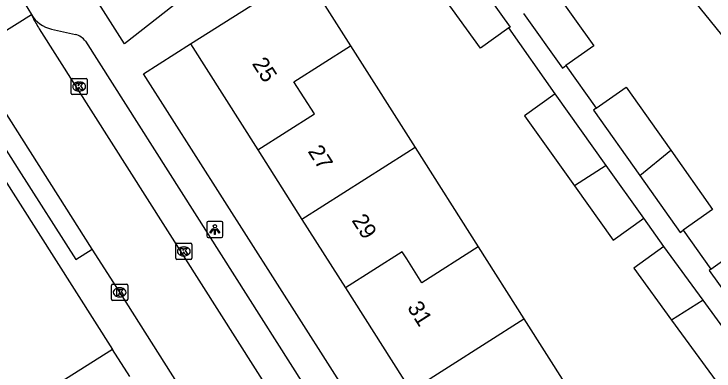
# Model space of a CAD drawing. Extents: x 162347 to 162868, y 381221 to 381813.
# Drawn here: x 162475.69 to 162519.02, y 381630.66 to 381652.77 of the extents above; entities that cross this region are included whole.
import ezdxf

# ---------------------------------------------------------------- set-up
doc = ezdxf.new("R2010")
doc.units = 0
for name, color, linetype in [('IMGEO_Kolk', 7, 'Continuous'), ('IMGEO_Lichtpunt', 7, 'Continuous'), ('IMGEO_Pand', 7, 'Continuous'), ('IMGEO_Pand_nummerreeks', 7, 'Continuous'), ('IMGEO_Rijbaan_lokaal_open', 7, 'Continuous'), ('IMGEO_Voetpad_open', 7, 'Continuous')]:
    doc.layers.add(name, color=color, linetype=linetype)

msp = doc.modelspace()

# ---------------------------------------------------------------- linework, layer by layer
at = {"layer": 'IMGEO_Kolk'}
for p, q in [((162479.227, 381647.856), (162479.227, 381648.708)), ((162479.302, 381648.782), (162480.154, 381648.782)), ((162479.715, 381648.562), (162479.74, 381648.562)), ((162480.228, 381648.708), (162480.228, 381647.856)), ((162479.738, 381648.002), (162479.713, 381648.002)), ((162480.154, 381647.782), (162479.302, 381647.782)), ((162485.705, 381637.646), (162485.705, 381638.498)), ((162485.78, 381638.572), (162486.632, 381638.572)), ((162486.706, 381638.498), (162486.706, 381637.646)), ((162486.193, 381638.352), (162486.218, 381638.352)), ((162486.632, 381637.572), (162485.78, 381637.572)), ((162486.216, 381637.792), (162486.191, 381637.792)), ((162481.734, 381635.11), (162481.734, 381635.962)), ((162481.809, 381636.036), (162482.661, 381636.036)), ((162482.735, 381635.962), (162482.735, 381635.11)), ((162482.222, 381635.816), (162482.247, 381635.816)), ((162482.661, 381635.036), (162481.809, 381635.036)), ((162482.245, 381635.256), (162482.22, 381635.256))]:
    msp.add_line(p, q, dxfattribs=at)
for points in [[(162479.227, 381647.856), (162479.227, 381648.708)], [(162479.302, 381648.782), (162480.154, 381648.782)], [(162479.548, 381648.482), (162479.671, 381648.482), (162479.671, 381648.331), (162479.801, 381648.482), (162479.965, 381648.482), (162479.819, 381648.331), (162479.972, 381648.082), (162479.82, 381648.082), (162479.735, 381648.246), (162479.671, 381648.179), (162479.671, 381648.082), (162479.548, 381648.082), (162479.548, 381648.482)], [(162480.228, 381648.708), (162480.228, 381647.856)], [(162480.154, 381647.782), (162479.302, 381647.782)], [(162485.705, 381637.646), (162485.705, 381638.498)], [(162485.78, 381638.572), (162486.632, 381638.572)], [(162486.706, 381638.498), (162486.706, 381637.646)], [(162486.026, 381638.272), (162486.149, 381638.272), (162486.149, 381638.121), (162486.279, 381638.272), (162486.443, 381638.272), (162486.297, 381638.121), (162486.45, 381637.872), (162486.298, 381637.872), (162486.213, 381638.036), (162486.149, 381637.969), (162486.149, 381637.872), (162486.026, 381637.872), (162486.026, 381638.272)], [(162486.632, 381637.572), (162485.78, 381637.572)], [(162481.734, 381635.11), (162481.734, 381635.962)], [(162481.809, 381636.036), (162482.661, 381636.036)], [(162482.735, 381635.962), (162482.735, 381635.11)], [(162482.055, 381635.736), (162482.178, 381635.736), (162482.178, 381635.585), (162482.308, 381635.736), (162482.472, 381635.736), (162482.326, 381635.585), (162482.479, 381635.336), (162482.327, 381635.336), (162482.242, 381635.5), (162482.178, 381635.433), (162482.178, 381635.336), (162482.055, 381635.336), (162482.055, 381635.736)], [(162482.661, 381635.036), (162481.809, 381635.036)]]:
    msp.add_lwpolyline(points, dxfattribs=at)
for centre, start, end in [((162479.304, 381648.706), 91.552, 178.448), ((162479.304, 381648.706), 91.552, 178.448), ((162480.152, 381648.706), 1.552, 88.448), ((162480.152, 381648.706), 1.552, 88.448), ((162479.304, 381647.858), 181.552, 268.448), ((162479.304, 381647.858), 181.552, 268.448), ((162480.152, 381647.858), 271.552, 358.448), ((162480.152, 381647.858), 271.552, 358.448), ((162485.782, 381638.496), 91.552, 178.448), ((162485.782, 381638.496), 91.552, 178.448), ((162486.63, 381638.496), 1.552, 88.448), ((162486.63, 381638.496), 1.552, 88.448), ((162485.782, 381637.648), 181.552, 268.448), ((162485.782, 381637.648), 181.552, 268.448), ((162486.63, 381637.648), 271.552, 358.448), ((162486.63, 381637.648), 271.552, 358.448), ((162481.811, 381635.96), 91.552, 178.448), ((162481.811, 381635.96), 91.552, 178.448), ((162482.659, 381635.96), 1.552, 88.448), ((162482.659, 381635.96), 1.552, 88.448), ((162481.811, 381635.112), 181.552, 268.448), ((162481.811, 381635.112), 181.552, 268.448), ((162482.659, 381635.112), 271.552, 358.448), ((162482.659, 381635.112), 271.552, 358.448)]:
    msp.add_arc(centre, 0.0765, start, end, dxfattribs=at)
for centre, major_axis, ratio, start_param, end_param in [((162479.714, 381648.282), (-0.387, 0.002), 0.722429, 4.712389, 7.853982), ((162479.739, 381648.282), (-0.39, 0.002), 0.717154, 1.570796, 4.712389), ((162486.192, 381638.072), (-0.387, 0.002), 0.722429, 4.712389, 7.853982), ((162486.217, 381638.072), (-0.39, 0.002), 0.717154, 1.570796, 4.712389), ((162482.221, 381635.536), (-0.387, 0.002), 0.722429, 4.712389, 7.853982), ((162482.246, 381635.536), (-0.39, 0.002), 0.717154, 1.570796, 4.712389)]:
    msp.add_ellipse(centre, major_axis=major_axis, ratio=ratio, start_param=start_param, end_param=end_param, dxfattribs=at)
at = {"layer": 'IMGEO_Lichtpunt'}
for p, q in [((162487.628, 381639.833), (162487.628, 381639.026)), ((162487.628, 381639.833), (162487.628, 381639.026)), ((162488.53, 381639.928), (162487.722, 381639.928)), ((162488.53, 381639.928), (162487.722, 381639.928)), ((162488.624, 381639.026), (162488.624, 381639.833)), ((162488.624, 381639.026), (162488.624, 381639.833)), ((162487.722, 381638.932), (162488.53, 381638.932)), ((162487.722, 381638.932), (162488.53, 381638.932))]:
    msp.add_line(p, q, dxfattribs=at)
for points in [[(162488.002, 381639.497), (162488.041, 381639.469), (162487.853, 381639.207), (162487.815, 381639.234), (162488.002, 381639.497)], [(162488.104, 381639.449), (162488.151, 381639.449), (162488.151, 381639.127), (162488.104, 381639.127), (162488.104, 381639.449)], [(162488.214, 381639.469), (162488.252, 381639.496), (162488.439, 381639.234), (162488.4, 381639.206), (162488.214, 381639.469)]]:
    msp.add_lwpolyline(points, dxfattribs=at)
msp.add_circle((162488.127, 381639.631), 0.0994, dxfattribs=at)
for centre, start, end in [((162487.722, 381639.833), 90, 180), ((162487.722, 381639.833), 90, 180), ((162488.53, 381639.833), 0, 90), ((162488.53, 381639.833), 0, 90), ((162487.722, 381639.026), 180, 270), ((162487.722, 381639.026), 180, 270), ((162488.53, 381639.026), 270, 0), ((162488.53, 381639.026), 270, 360)]:
    msp.add_arc(centre, 0.0946, start, end, dxfattribs=at)
at = {"layer": 'IMGEO_Pand'}
for points in [[(162489.805, 381652.936), (162493.635, 381655.366), (162496.526, 381650.81)], [(162503.877, 381655.484), (162506.394, 381651.962), (162506.326, 381651.913)], [(162506.326, 381651.913), (162504.565, 381650.654), (162501.976, 381654.276)], [(162509.083, 381654.315), (162511.58, 381650.8), (162509.855, 381649.575)], [(162521.786, 381648.653), (162517.824, 381653.555)], [(162486.625, 381650.919), (162489.805, 381652.936)], [(162507.227, 381652.808), (162509.634, 381649.418), (162509.855, 381649.575)], [(162486.625, 381650.919), (162490.785, 381644.361)], [(162490.785, 381644.361), (162494.289, 381646.589), (162493.022, 381648.583), (162496.526, 381650.81)], [(162496.526, 381650.81), (162500.523, 381644.51)], [(162511.736, 381646.935), (162513.589, 381648.242), (162516.345, 381644.336)], [(162509.19, 381647.823), (162507.288, 381646.468), (162510.377, 381642.133)], [(162512.349, 381643.387), (162509.19, 381647.823)], [(162511.736, 381646.935), (162511.571, 381646.818), (162514.424, 381642.775)], [(162500.523, 381644.51), (162500, 381644.177), (162493.518, 381640.054)], [(162500.523, 381644.51), (162504.431, 381638.351)], [(162490.785, 381644.361), (162493.518, 381640.054)], [(162514.424, 381642.775), (162516.345, 381644.336)], [(162516.345, 381644.336), (162518.933, 381640.667), (162517.116, 381639.384)], [(162512.349, 381643.387), (162510.377, 381642.133)], [(162514.67, 381640.129), (162512.349, 381643.387)], [(162514.424, 381642.775), (162516.916, 381639.243), (162517.116, 381639.384)], [(162510.377, 381642.133), (162512.769, 381638.775), (162514.67, 381640.129)], [(162493.518, 381640.054), (162496.21, 381635.81)], [(162504.431, 381638.351), (162500.939, 381636.131), (162500, 381637.608), (162499.723, 381638.044), (162496.21, 381635.81)], [(162504.431, 381638.351), (162507.26, 381633.892)], [(162515.914, 381638.383), (162514.055, 381637.028), (162516.396, 381633.817)], [(162518.341, 381635.054), (162515.914, 381638.383)], [(162518.832, 381636.976), (162520.616, 381638.255), (162522.343, 381635.847), (162523.964, 381637.163), (162525.145, 381635.517), (162523.524, 381634.2)], [(162518.832, 381636.976), (162518.717, 381636.894), (162521.707, 381632.725)], [(162496.21, 381635.81), (162500.254, 381629.436)], [(162518.341, 381635.054), (162516.396, 381633.817)], [(162521.4, 381630.857), (162518.341, 381635.054)], [(162500.254, 381629.436), (162507.26, 381633.892)], [(162507.26, 381633.892), (162509.92, 381629.7)], [(162516.396, 381633.817), (162519.542, 381629.502), (162521.4, 381630.857)]]:
    msp.add_lwpolyline(points, dxfattribs=at)
at = {"layer": 'IMGEO_Rijbaan_lokaal_open'}
for points in [[(162475.793, 381654.37), (162476.558, 381653.122), (162476.776, 381652.741)], [(162472.704, 381650.202), (162476.776, 381652.741)], [(162476.776, 381652.741), (162476.853, 381652.559)], [(162477.262, 381651.857), (162493.957, 381625.539)], [(162480.538, 381638.212), (162474.586, 381647.556), (162474.039, 381648.375)], [(162502.811, 381603.082), (162500.464, 381606.783), (162491.687, 381620.613), (162482.235, 381635.536), (162480.538, 381638.212)]]:
    msp.add_lwpolyline(points, dxfattribs=at)
msp.add_arc((162485.105, 381656.897), 9.323, 207.7286, 212.7234, dxfattribs=at)
at = {"layer": 'IMGEO_Voetpad_open'}
for points in [[(162481.795, 381631.988), (162465.1, 381621.456), (162465.658, 381620.415), (162459.405, 381616.959), (162453.909, 381613.922), (162453.166, 381613.535), (162453.177, 381613.49), (162452.631, 381613.197), (162432.233, 381653.635), (162431.972, 381654.923), (162436.115, 381656.689), (162435.222, 381659.331), (162439.544, 381661.021), (162442.545, 381663.577), (162445.27, 381668.731), (162448.302, 381667.139), (162451.197, 381672.343), (162452.016, 381672.565)], [(162452.016, 381672.565), (162460.935, 381661.289), (162471.067, 381648.837), (162472.56, 381646.493), (162481.795, 381631.988)], [(162487.93, 381655.177), (162482.537, 381650.933), (162479.032, 381656.467), (162483.97, 381660.263)], [(162509.19, 381647.823), (162506.326, 381651.913)], [(162478.015, 381651.84), (162479.495, 381651.505)], [(162480.123, 381651.083), (162495.26, 381627.225)], [(162533.863, 381576.458), (162531.035, 381574.671), (162500, 381623.471), (162483.717, 381649.074), (162486.625, 381650.919)], [(162509.855, 381649.575), (162511.736, 381646.935)], [(162473.959, 381646.306), (162475.997, 381643.106), (162479.529, 381637.56), (162480.538, 381638.212)], [(162515.914, 381638.383), (162514.67, 381640.129)], [(162517.116, 381639.384), (162518.832, 381636.976)], [(162482.857, 381630.326), (162481.795, 381631.988)]]:
    msp.add_lwpolyline(points, dxfattribs=at)
for centre, radius, start, end in [((162478.409, 381653.685), 1.886, 210.0177, 257.9331), ((162479.197, 381650.383), 1.161, 37.0908, 75.109)]:
    msp.add_arc(centre, radius, start, end, dxfattribs=at)

# ---------------------------------------------------------------- texts
at = {"layer": 'IMGEO_Pand_nummerreeks'}
for s, p in [('25', (162490.398, 381649.697)), ('27', (162493.851, 381644.267)), ('29', (162496.568, 381639.994)), ('31', (162500.002, 381634.594))]:
    msp.add_text(s, height=1, rotation=302.4521, dxfattribs=at).set_placement(p)

doc.saveas('drawing.dxf')
